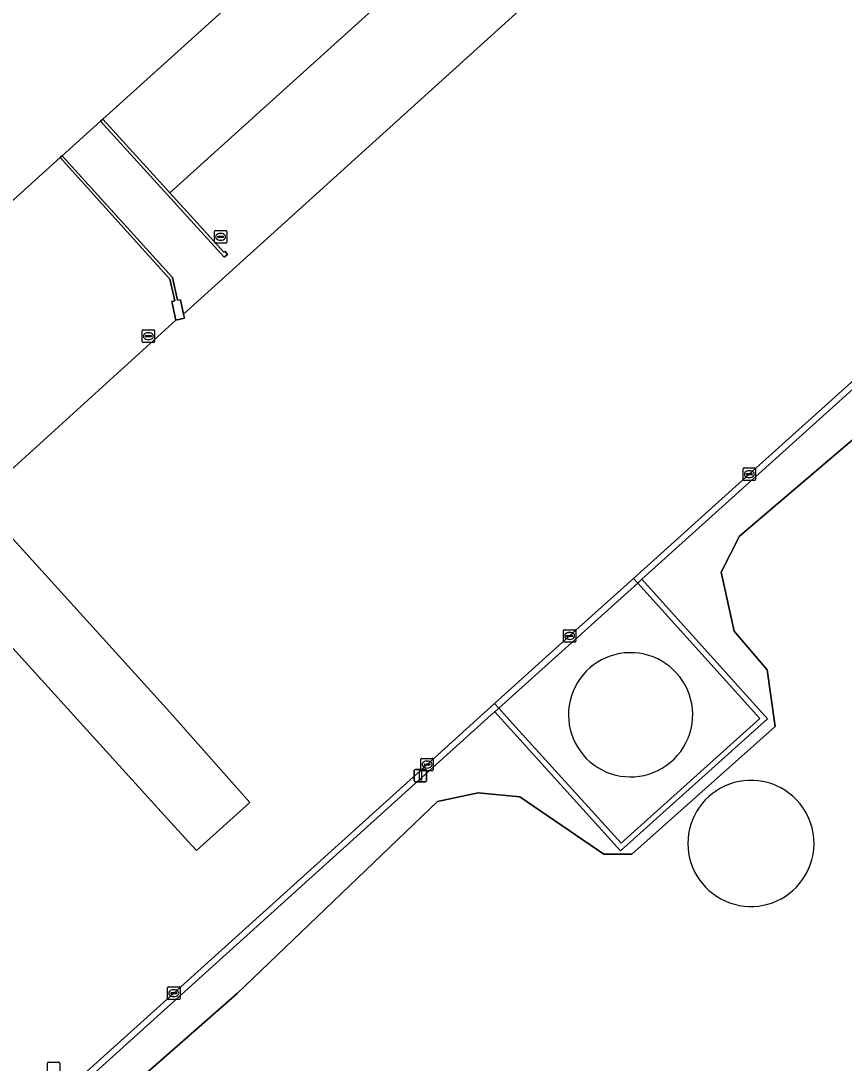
# Model space of a CAD drawing. Extents: x 156141 to 158132, y 385651 to 388333.
# Drawn here: x 156552.3 to 156618.5, y 387398.7 to 387482.6 of the extents above; entities that cross this region are included whole.
import ezdxf

# ---------------------------------------------------------------- set-up
doc = ezdxf.new("R2010")
doc.units = 0
for name, color, linetype in [('IMGEO_Groenvoorziening', 7, 'Continuous'), ('IMGEO_Hek', 7, 'Continuous'), ('IMGEO_Kolk', 7, 'Continuous'), ('IMGEO_Lichtmast', 7, 'Continuous'), ('IMGEO_Lijnafwatering', 7, 'Continuous'), ('IMGEO_Muur', 7, 'Continuous'), ('IMGEO_Opslagtank', 7, 'Continuous'), ('IMGEO_Pand', 7, 'Continuous'), ('IMGEO_Parkeervlak_gesloten', 7, 'Continuous'), ('IMGEO_Rijbaan_lokaal_gesloten', 7, 'Continuous'), ('IMGEO_Rijbaan_lokaal_onverhard', 7, 'Continuous'), ('IMGEO_Rioolput', 7, 'Continuous'), ('IMGEO_Voetpad_open', 7, 'Continuous')]:
    doc.layers.add(name, color=color, linetype=linetype)

msp = doc.modelspace()

# ---------------------------------------------------------------- linework, layer by layer
at = {"layer": 'IMGEO_Groenvoorziening'}
for points in [[(156626.802, 387460.485), (156610.863, 387446.123), (156601.548, 387437.732), (156601.882, 387437.361), (156611.695, 387426.455), (156600.545, 387416.411), (156591.818, 387426.05), (156590.708, 387427.281), (156590.371, 387427.654), (156584.937, 387422.749), (156564.566, 387404.348), (156553.041, 387393.957)], [(156560.291, 387396.097), (156569.677, 387404.319), (156585.778, 387419.766), (156589.056, 387420.472), (156592.4, 387420.151), (156599.151, 387415.526), (156601.422, 387415.526), (156612.93, 387425.826), (156612.287, 387430.387), (156609.646, 387433.488), (156608.61, 387438.248), (156610.06, 387441.146), (156625.494, 387454.288)]]:
    msp.add_lwpolyline(points, dxfattribs=at)
at = {"layer": 'IMGEO_Hek'}
for points in [[(156646.881, 387477.996), (156638.619, 387470.479), (156638.602, 387470.464), (156602.22, 387437.666), (156601.882, 387437.361), (156590.708, 387427.281), (156590.403, 387427.007), (156590.376, 387426.982), (156553.024, 387393.236), (156505.235, 387445.99), (156463.944, 387491.685), (156532.587, 387555.868), (156577.395, 387597.823), (156580.308, 387599.849), (156603.227, 387615.785)], [(156602.22, 387437.666), (156612.327, 387426.423), (156600.504, 387415.798), (156590.403, 387427.007)]]:
    msp.add_lwpolyline(points, dxfattribs=at)
at = {"layer": 'IMGEO_Kolk'}
for p, q in [((156567.834, 387464.803), (156567.834, 387465.655)), ((156567.909, 387465.729), (156568.761, 387465.729)), ((156568.093, 387465.223), (156568.093, 387465.235)), ((156568.531, 387465.186), (156568.133, 387465.186)), ((156568.136, 387465.272), (156568.534, 387465.272)), ((156568.322, 387465.509), (156568.347, 387465.509)), ((156568.577, 387465.235), (156568.577, 387465.223)), ((156568.835, 387465.655), (156568.835, 387464.803)), ((156568.761, 387464.729), (156567.909, 387464.729)), ((156568.345, 387464.949), (156568.32, 387464.949)), ((156562.025, 387456.805), (156562.025, 387457.657)), ((156562.1, 387457.731), (156562.952, 387457.731)), ((156563.026, 387457.657), (156563.026, 387456.805)), ((156562.952, 387456.731), (156562.1, 387456.731)), ((156562.284, 387457.225), (156562.284, 387457.237)), ((156562.722, 387457.188), (156562.324, 387457.188)), ((156562.327, 387457.274), (156562.725, 387457.274)), ((156562.536, 387456.951), (156562.511, 387456.951)), ((156562.513, 387457.511), (156562.538, 387457.511)), ((156562.768, 387457.237), (156562.768, 387457.225)), ((156610.362, 387445.697), (156610.362, 387446.549)), ((156610.437, 387446.623), (156611.289, 387446.623)), ((156610.621, 387446.117), (156610.621, 387446.129)), ((156611.059, 387446.08), (156610.661, 387446.08)), ((156610.664, 387446.166), (156611.062, 387446.166)), ((156610.873, 387445.843), (156610.848, 387445.843)), ((156610.85, 387446.403), (156610.875, 387446.403)), ((156611.105, 387446.129), (156611.105, 387446.117)), ((156611.363, 387446.549), (156611.363, 387445.697)), ((156611.289, 387445.623), (156610.437, 387445.623)), ((156595.909, 387432.678), (156595.909, 387433.53)), ((156595.984, 387433.604), (156596.836, 387433.604)), ((156596.397, 387433.384), (156596.422, 387433.384)), ((156596.91, 387433.53), (156596.91, 387432.678)), ((156596.836, 387432.604), (156595.984, 387432.604)), ((156596.168, 387433.098), (156596.168, 387433.11)), ((156596.606, 387433.061), (156596.208, 387433.061)), ((156596.211, 387433.147), (156596.609, 387433.147)), ((156596.42, 387432.824), (156596.395, 387432.824)), ((156596.652, 387433.11), (156596.652, 387433.098)), ((156584.436, 387422.323), (156584.436, 387423.175)), ((156584.511, 387423.249), (156585.363, 387423.249)), ((156585.437, 387423.175), (156585.437, 387422.323)), ((156584.695, 387422.743), (156584.695, 387422.755)), ((156585.133, 387422.706), (156584.735, 387422.706)), ((156584.738, 387422.792), (156585.136, 387422.792)), ((156584.947, 387422.469), (156584.922, 387422.469)), ((156584.924, 387423.029), (156584.949, 387423.029)), ((156585.179, 387422.755), (156585.179, 387422.743)), ((156585.363, 387422.249), (156584.511, 387422.249)), ((156564.065, 387403.922), (156564.065, 387404.774)), ((156564.14, 387404.848), (156564.992, 387404.848)), ((156565.066, 387404.774), (156565.066, 387403.922)), ((156564.324, 387404.342), (156564.324, 387404.354)), ((156564.762, 387404.305), (156564.364, 387404.305)), ((156564.367, 387404.391), (156564.765, 387404.391)), ((156564.576, 387404.068), (156564.551, 387404.068)), ((156564.553, 387404.628), (156564.578, 387404.628)), ((156564.808, 387404.354), (156564.808, 387404.342)), ((156564.992, 387403.848), (156564.14, 387403.848))]:
    msp.add_line(p, q, dxfattribs=at)
for points in [[(156567.834, 387464.803), (156567.834, 387465.655)], [(156567.909, 387465.729), (156568.761, 387465.729)], [(156568.835, 387465.655), (156568.835, 387464.803)], [(156568.761, 387464.729), (156567.909, 387464.729)], [(156562.025, 387456.805), (156562.025, 387457.657)], [(156562.1, 387457.731), (156562.952, 387457.731)], [(156563.026, 387457.657), (156563.026, 387456.805)], [(156562.952, 387456.731), (156562.1, 387456.731)], [(156610.362, 387445.697), (156610.362, 387446.549)], [(156610.437, 387446.623), (156611.289, 387446.623)], [(156611.363, 387446.549), (156611.363, 387445.697)], [(156611.289, 387445.623), (156610.437, 387445.623)], [(156595.909, 387432.678), (156595.909, 387433.53)], [(156595.984, 387433.604), (156596.836, 387433.604)], [(156596.91, 387433.53), (156596.91, 387432.678)], [(156596.836, 387432.604), (156595.984, 387432.604)], [(156584.436, 387422.323), (156584.436, 387423.175)], [(156584.511, 387423.249), (156585.363, 387423.249)], [(156585.437, 387423.175), (156585.437, 387422.323)], [(156585.363, 387422.249), (156584.511, 387422.249)], [(156564.065, 387403.922), (156564.065, 387404.774)], [(156564.14, 387404.848), (156564.992, 387404.848)], [(156565.066, 387404.774), (156565.066, 387403.922)], [(156564.992, 387403.848), (156564.14, 387403.848)]]:
    msp.add_lwpolyline(points, dxfattribs=at)
for centre, radius, start, end in [((156567.911, 387465.653), 0.0765, 91.55205, 178.44795), ((156567.911, 387465.653), 0.0765, 91.55205, 178.44795), ((156568.133, 387465.232), 0.0403, 85.87752, 175.75265), ((156568.13, 387465.222), 0.0366, 178.93798, 274.71019), ((156568.534, 387465.229), 0.043, 264.86636, 352.45326), ((156568.538, 387465.234), 0.0386, 1.73085, 96.63898), ((156568.759, 387465.653), 0.0765, 1.55205, 88.44795), ((156568.759, 387465.653), 0.0765, 1.55205, 88.44795), ((156567.911, 387464.805), 0.0765, 181.55205, 268.44795), ((156567.911, 387464.805), 0.0765, 181.55205, 268.44795), ((156568.759, 387464.805), 0.0765, 271.55205, 358.44795), ((156568.759, 387464.805), 0.0765, 271.55205, 358.44795), ((156562.102, 387457.655), 0.0765, 91.55205, 178.44795), ((156562.102, 387457.655), 0.0765, 91.55205, 178.44795), ((156562.95, 387457.655), 0.0765, 1.55205, 88.44795), ((156562.95, 387457.655), 0.0765, 1.55205, 88.44795), ((156562.102, 387456.807), 0.0765, 181.55205, 268.44795), ((156562.102, 387456.807), 0.0765, 181.55205, 268.44795), ((156562.324, 387457.234), 0.0403, 85.87752, 175.75265), ((156562.321, 387457.224), 0.0366, 178.93798, 274.71019), ((156562.725, 387457.231), 0.043, 264.86636, 352.45326), ((156562.729, 387457.236), 0.0386, 1.73085, 96.63898), ((156562.95, 387456.807), 0.0765, 271.55205, 358.44795), ((156562.95, 387456.807), 0.0765, 271.55205, 358.44795), ((156610.439, 387446.547), 0.0765, 91.55205, 178.44795), ((156610.439, 387446.547), 0.0765, 91.55205, 178.44795), ((156610.661, 387446.126), 0.0403, 85.87752, 175.75265), ((156610.658, 387446.116), 0.0366, 178.93798, 274.71019), ((156611.062, 387446.123), 0.043, 264.86636, 352.45326), ((156611.066, 387446.128), 0.0386, 1.73085, 96.63898), ((156611.287, 387446.547), 0.0765, 1.55205, 88.44795), ((156611.287, 387446.547), 0.0765, 1.55205, 88.44795), ((156610.439, 387445.699), 0.0765, 181.55205, 268.44795), ((156610.439, 387445.699), 0.0765, 181.55205, 268.44795), ((156611.287, 387445.699), 0.0765, 271.55205, 358.44795), ((156611.287, 387445.699), 0.0765, 271.55205, 358.44795), ((156595.986, 387433.528), 0.0765, 91.55205, 178.44795), ((156595.986, 387433.528), 0.0765, 91.55205, 178.44795), ((156596.834, 387433.528), 0.0765, 1.55205, 88.44795), ((156596.834, 387433.528), 0.0765, 1.55205, 88.44795), ((156595.986, 387432.68), 0.0765, 181.55205, 268.44795), ((156595.986, 387432.68), 0.0765, 181.55205, 268.44795), ((156596.208, 387433.107), 0.0403, 85.87752, 175.75265), ((156596.205, 387433.097), 0.0366, 178.93798, 274.71019), ((156596.609, 387433.104), 0.043, 264.86636, 352.45326), ((156596.613, 387433.109), 0.0386, 1.73085, 96.63898), ((156596.834, 387432.68), 0.0765, 271.55205, 358.44795), ((156596.834, 387432.68), 0.0765, 271.55205, 358.44795), ((156584.513, 387423.173), 0.0765, 91.55205, 178.44795), ((156584.513, 387423.173), 0.0765, 91.55205, 178.44795), ((156585.361, 387423.173), 0.0765, 1.55205, 88.44795), ((156585.361, 387423.173), 0.0765, 1.55205, 88.44795), ((156584.735, 387422.752), 0.0403, 85.87752, 175.75265), ((156584.732, 387422.742), 0.0366, 178.93798, 274.71019), ((156585.136, 387422.749), 0.043, 264.86636, 352.45326), ((156585.14, 387422.754), 0.0386, 1.73085, 96.63898), ((156584.513, 387422.325), 0.0765, 181.55205, 268.44795), ((156584.513, 387422.325), 0.0765, 181.55205, 268.44795), ((156585.361, 387422.325), 0.0765, 271.55205, 358.44795), ((156585.361, 387422.325), 0.0765, 271.55205, 358.44795), ((156564.142, 387404.772), 0.0765, 91.55205, 178.44795), ((156564.142, 387404.772), 0.0765, 91.55205, 178.44795), ((156564.99, 387404.772), 0.0765, 1.55205, 88.44795), ((156564.99, 387404.772), 0.0765, 1.55205, 88.44795), ((156564.142, 387403.924), 0.0765, 181.55205, 268.44795), ((156564.142, 387403.924), 0.0765, 181.55205, 268.44795), ((156564.364, 387404.351), 0.0403, 85.87752, 175.75265), ((156564.361, 387404.341), 0.0366, 178.93798, 274.71019), ((156564.765, 387404.348), 0.043, 264.86636, 352.45326), ((156564.769, 387404.353), 0.0386, 1.73085, 96.63898), ((156564.99, 387403.924), 0.0765, 271.55205, 358.44795), ((156564.99, 387403.924), 0.0765, 271.55205, 358.44795)]:
    msp.add_arc(centre, radius, start, end, dxfattribs=at)
for centre, major_axis, ratio, start_param, end_param in [((156568.321, 387465.229), (-0.387, 0.002), 0.722429, 4.712389, 7.853982), ((156568.346, 387465.229), (-0.39, 0.002), 0.717154, 1.570796, 4.712389), ((156562.512, 387457.231), (-0.387, 0.002), 0.722429, 4.712389, 7.853982), ((156562.537, 387457.231), (-0.39, 0.002), 0.717154, 1.570796, 4.712389), ((156610.849, 387446.123), (-0.387, 0.002), 0.722429, 4.712389, 7.853982), ((156610.874, 387446.123), (-0.39, 0.002), 0.717154, 1.570796, 4.712389), ((156596.396, 387433.104), (-0.387, 0.002), 0.722429, 4.712389, 7.853982), ((156596.421, 387433.104), (-0.39, 0.002), 0.717154, 1.570796, 4.712389), ((156584.923, 387422.749), (-0.387, 0.002), 0.722429, 4.712389, 7.853982), ((156584.948, 387422.749), (-0.39, 0.002), 0.717154, 1.570796, 4.712389), ((156564.552, 387404.348), (-0.387, 0.002), 0.722429, 4.712389, 7.853982), ((156564.577, 387404.348), (-0.39, 0.002), 0.717154, 1.570796, 4.712389)]:
    msp.add_ellipse(centre, major_axis=major_axis, ratio=ratio, start_param=start_param, end_param=end_param, dxfattribs=at)
at = {"layer": 'IMGEO_Lichtmast'}
for p, q in [((156584.013, 387422.361), (156584.803, 387422.361)), ((156584.803, 387422.361), (156584.013, 387422.361)), ((156583.913, 387421.461), (156583.913, 387422.261)), ((156583.913, 387422.261), (156583.913, 387421.461)), ((156584.903, 387422.261), (156584.903, 387421.461)), ((156584.903, 387421.461), (156584.903, 387422.261)), ((156584.803, 387421.361), (156584.013, 387421.361)), ((156584.013, 387421.361), (156584.803, 387421.361))]:
    msp.add_line(p, q, dxfattribs=at)
msp.add_lwpolyline([(156584.333, 387422.236), (156584.483, 387422.236), (156584.483, 387421.486), (156584.333, 387421.486), (156584.333, 387422.236)], dxfattribs=at)
for centre, start, end in [((156584.013, 387422.261), 90, 180), ((156584.013, 387422.261), 90, 180), ((156584.803, 387422.261), 0, 90), ((156584.803, 387422.261), 360, 90), ((156584.013, 387421.461), 180, 270), ((156584.013, 387421.461), 180, 270), ((156584.803, 387421.461), 270, 0), ((156584.803, 387421.461), 270, 0)]:
    msp.add_arc(centre, 0.1, start, end, dxfattribs=at)
at = {"layer": 'IMGEO_Lijnafwatering'}
for points in [[(156591.252, 387493.188), (156577.754, 387480.977)], [(156577.754, 387480.977), (156564.256, 387468.767)]]:
    msp.add_lwpolyline(points, dxfattribs=at)
at = {"layer": 'IMGEO_Muur'}
for points in [[(156558.86, 387474.707), (156558.683, 387474.547), (156568.614, 387463.599), (156568.894, 387463.806), (156568.696, 387464.046), (156568.588, 387463.998), (156564.256, 387468.767)], [(156564.852, 387460.121), (156564.471, 387461.957), (156555.594, 387471.756), (156555.424, 387471.602), (156564.247, 387461.821), (156564.637, 387460.074), (156564.408, 387460.018), (156564.736, 387458.529), (156565.423, 387458.674), (156565.353, 387459.008), (156565.111, 387460.159)]]:
    msp.add_lwpolyline(points, close=True, dxfattribs=at)
at = {"layer": 'IMGEO_Opslagtank'}
for centre, radius, start, end in [((156601.311, 387426.757), 4.997, 19.70211, 304.97554), ((156601.311, 387426.757), 4.996, 304.97149, 19.70617), ((156610.995, 387416.401), 5.075, 44.06999, 324.96264), ((156610.995, 387416.401), 5.075, 324.96206, 44.07057)]:
    msp.add_arc(centre, radius, start, end, dxfattribs=at)
at = {"layer": 'IMGEO_Pand'}
for points in [[(156544.134, 387461.401), (156555.424, 387471.602), (156555.594, 387471.756), (156558.683, 387474.547), (156558.86, 387474.707), (156575.863, 387490.071)], [(156533.664, 387451.928), (156564.051, 387418.371), (156566.019, 387416.227), (156566.399, 387415.827), (156570.671, 387419.706), (156564.252, 387426.958), (156548.789, 387444.036)]]:
    msp.add_lwpolyline(points, dxfattribs=at)
at = {"layer": 'IMGEO_Parkeervlak_gesloten'}
for points in [[(156650.609, 387536.166), (156647.937, 387539.125), (156639.913, 387548.012), (156607.107, 387518.351), (156575.863, 387490.071), (156558.86, 387474.707), (156564.256, 387468.767), (156568.588, 387463.998), (156568.696, 387464.046), (156568.894, 387463.806), (156568.614, 387463.599), (156558.683, 387474.547), (156555.594, 387471.756), (156564.471, 387461.957), (156564.852, 387460.121), (156565.111, 387460.159), (156565.353, 387459.008), (156603.891, 387493.905), (156650.106, 387535.692)], [(156555.424, 387471.602), (156544.134, 387461.401), (156538.046, 387455.9), (156542.444, 387451.043), (156548.789, 387444.036), (156564.736, 387458.529), (156564.408, 387460.018), (156564.637, 387460.074), (156564.247, 387461.821)]]:
    msp.add_lwpolyline(points, close=True, dxfattribs=at)
at = {"layer": 'IMGEO_Rijbaan_lokaal_gesloten'}
for points in [[(156603.891, 387493.905), (156565.353, 387459.008), (156565.423, 387458.674), (156564.736, 387458.529), (156548.789, 387444.036), (156564.252, 387426.958), (156570.671, 387419.706), (156566.399, 387415.827), (156566.019, 387416.227), (156564.051, 387418.371), (156533.664, 387451.928), (156528.959, 387447.682), (156526.81, 387450.064), (156521.112, 387444.907), (156514.783, 387451.94), (156510.397, 387456.786), (156504.006, 387463.756), (156509.725, 387468.92), (156503.369, 387475.95), (156508.107, 387480.231), (156493.504, 387496.382)], [(156553.041, 387393.957), (156564.566, 387404.348), (156584.937, 387422.749), (156590.371, 387427.654), (156596.41, 387433.104), (156601.548, 387437.732), (156610.863, 387446.123), (156626.802, 387460.485)]]:
    msp.add_lwpolyline(points, dxfattribs=at)
at = {"layer": 'IMGEO_Rijbaan_lokaal_onverhard'}
msp.add_lwpolyline([(156625.494, 387454.288), (156610.06, 387441.146), (156608.61, 387438.248), (156609.646, 387433.488), (156612.287, 387430.387), (156612.93, 387425.826), (156601.422, 387415.526), (156599.151, 387415.526), (156592.4, 387420.151), (156589.056, 387420.472), (156585.778, 387419.766), (156569.677, 387404.319), (156560.291, 387396.097)], dxfattribs=at)
for start, end in [(44.06999, 324.96264), (324.96206, 44.07057)]:
    msp.add_arc((156610.995, 387416.401), 5.075, start, end, dxfattribs=at)
at = {"layer": 'IMGEO_Rioolput'}
for p, q in [((156554.396, 387397.863), (156554.396, 387398.715)), ((156554.471, 387398.789), (156555.323, 387398.789)), ((156555.397, 387398.715), (156555.397, 387397.863))]:
    msp.add_line(p, q, dxfattribs=at)
for points in [[(156554.396, 387397.863), (156554.396, 387398.715)], [(156554.471, 387398.789), (156555.323, 387398.789)], [(156555.397, 387398.715), (156555.397, 387397.863)]]:
    msp.add_lwpolyline(points, dxfattribs=at)
for centre, start, end in [((156554.473, 387398.713), 91.55205, 178.44795), ((156554.473, 387398.713), 91.55205, 178.44795), ((156555.321, 387398.713), 1.55205, 88.44795), ((156555.321, 387398.713), 1.55205, 88.44795)]:
    msp.add_arc(centre, 0.0765, start, end, dxfattribs=at)
at = {"layer": 'IMGEO_Voetpad_open'}
msp.add_lwpolyline([(156601.882, 387437.361), (156601.548, 387437.732), (156596.41, 387433.104), (156590.371, 387427.654), (156590.708, 387427.281), (156591.818, 387426.05), (156600.545, 387416.411), (156611.695, 387426.455)], close=True, dxfattribs=at)
for radius, start, end in [(4.997, 19.70211, 304.97554), (4.996, 304.97149, 19.70617)]:
    msp.add_arc((156601.311, 387426.757), radius, start, end, dxfattribs=at)

doc.saveas('drawing.dxf')
